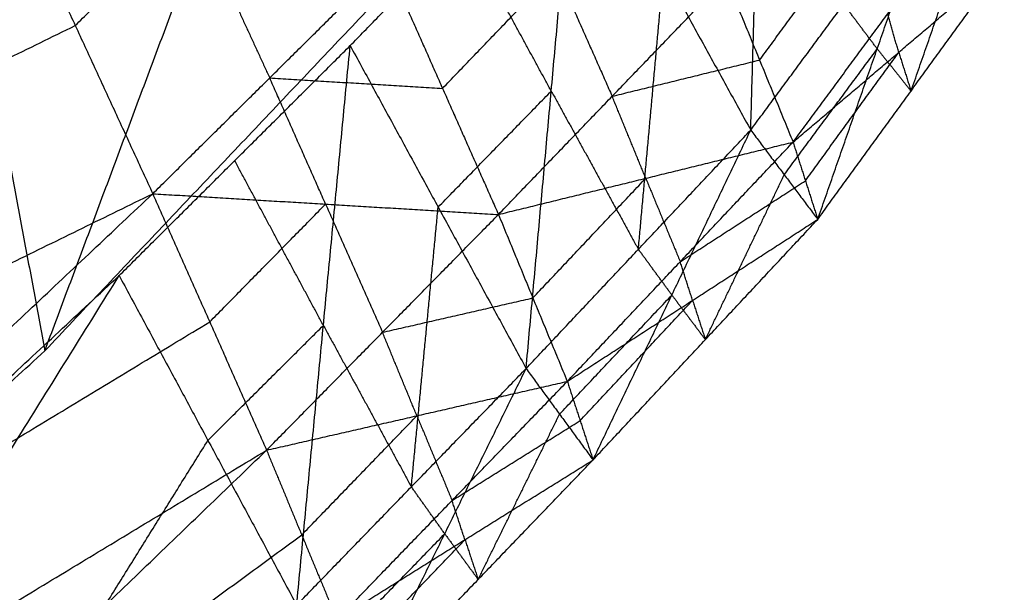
# Model space of a CAD drawing. Header units: millimetres. Extents: x -106 to 110, y -96 to 120.
# Tile 506 of 656: x 52.814 to 53.828, y -81.234 to -80.644. Entities that reach past the tile are written whole.
import ezdxf

# ---------------------------------------------------------------- set-up
doc = ezdxf.new("R2010")
doc.units = ezdxf.units.MM
doc.header["$MEASUREMENT"] = 0
doc.layers.add('Default', color=7, linetype='Continuous', true_color=0x000000)

msp = doc.modelspace()

# ---------------------------------------------------------------- linework, layer by layer
at = {"layer": 'Default'}
for points in [[(52.6617, -80.0345, 12.3783), (52.7508, -80.5098, 12.2585), (52.8399, -80.9852, 12.1387)], [(52.8399, -80.9852, 12.1387), (53.2948, -80.5051, 12.4149), (53.7496, -80.0251, 12.691)], [(52.8399, -80.9852, 12.1387), (53.0189, -80.5071, 12.335), (53.1979, -80.0291, 12.5313)], [(53.5668, -80.7581, 12.6334), (53.575, -80.4709, 12.6229), (53.5833, -80.1836, 12.6123)], [(53.1543, -80.6712, 12.3102), (53.2708, -80.5518, 12.3767), (53.3872, -80.4324, 12.4432)], [(53.3355, -81.0036, 12.5075), (53.3614, -80.718, 12.4753), (53.3872, -80.4324, 12.4432)], [(53.3872, -80.4324, 12.4432), (53.477, -80.5953, 12.5383), (53.5668, -80.7581, 12.6334)], [(52.7913, -80.4774, 13.4033), (52.8712, -80.6505, 13.3243), (52.951, -80.8236, 13.2453)], [(53.5668, -80.7581, 12.6334), (53.6625, -80.6285, 12.7172), (53.7583, -80.4989, 12.8011)], [(53.6358, -80.85, 12.9006), (53.6971, -80.6745, 12.8509), (53.7583, -80.4989, 12.8011)], [(53.6104, -80.7705, 13.0575), (53.7079, -80.6385, 13.1241), (53.8054, -80.5065, 13.1907)], [(52.8712, -80.6505, 13.3243), (52.9314, -80.5909, 13.3392), (52.9916, -80.5313, 13.3541)], [(52.9916, -80.5313, 13.3541), (53.0315, -80.6179, 13.3145), (53.0714, -80.7044, 13.275)], [(53.7319, -80.7179, 12.9754), (53.7625, -80.6301, 12.9505), (53.7931, -80.5423, 12.9257)], [(53.3614, -80.718, 12.4753), (53.3161, -80.6349, 12.426), (53.2708, -80.5518, 12.3767)], [(53.5759, -80.686, 13.1372), (53.6246, -80.62, 13.1706), (53.6734, -80.554, 13.2039)], [(52.951, -80.8236, 13.2453), (53.0714, -80.7044, 13.275), (53.1918, -80.5853, 13.3048)], [(53.1918, -80.5853, 13.3048), (53.2494, -80.7152, 13.2218), (53.307, -80.845, 13.1387)], [(53.6104, -80.7705, 13.0575), (53.7192, -80.6781, 13.0539), (53.8279, -80.5857, 13.0502)], [(53.6358, -80.85, 12.9006), (53.7319, -80.7179, 12.9754), (53.8279, -80.5857, 13.0502)], [(53.2494, -80.7152, 13.2218), (53.308, -80.6543, 13.2413), (53.3665, -80.5934, 13.2609)], [(53.307, -80.845, 13.1387), (53.4241, -80.7233, 13.1779), (53.5413, -80.6016, 13.217)], [(53.3665, -80.5934, 13.2609), (53.3953, -80.6584, 13.2194), (53.4241, -80.7233, 13.1779)], [(53.4511, -80.8808, 12.5704), (53.4641, -80.7381, 12.5544), (53.477, -80.5953, 12.5383)], [(53.5413, -80.6016, 13.217), (53.5759, -80.686, 13.1372), (53.6104, -80.7705, 13.0575)], [(53.6971, -80.6745, 12.8509), (53.6798, -80.6515, 12.7841), (53.6625, -80.6285, 12.7172)], [(53.7192, -80.6781, 13.0539), (53.7136, -80.6583, 13.089), (53.7079, -80.6385, 13.1241)], [(52.2919, -80.9338, 13.3279), (52.5816, -80.7921, 13.3261), (52.8712, -80.6505, 13.3243)], [(52.9164, -80.9079, 12.1817), (53.0354, -80.7896, 12.2459), (53.1543, -80.6712, 12.3102)], [(53.0992, -81.2471, 12.3855), (53.1267, -80.9592, 12.3479), (53.1543, -80.6712, 12.3102)], [(53.1543, -80.6712, 12.3102), (53.2449, -80.8374, 12.4088), (53.3355, -81.0036, 12.5075)], [(53.6013, -80.8041, 12.767), (53.6492, -80.7393, 12.8089), (53.6971, -80.6745, 12.8509)], [(53.6231, -80.8103, 12.9791), (53.6712, -80.7442, 13.0165), (53.7192, -80.6781, 13.0539)], [(53.6971, -80.6745, 12.8509), (53.7145, -80.6962, 12.9131), (53.7319, -80.7179, 12.9754)], [(53.7192, -80.6781, 13.0539), (53.7255, -80.698, 13.0146), (53.7319, -80.7179, 12.9754)], [(53.4241, -80.7233, 13.1779), (53.5, -80.7047, 13.1576), (53.5759, -80.686, 13.1372)], [(53.0714, -80.7044, 13.275), (53.1604, -80.7098, 13.2484), (53.2494, -80.7152, 13.2218)], [(53.129, -80.8343, 13.192), (53.1002, -80.7694, 13.2335), (53.0714, -80.7044, 13.275)], [(53.2449, -80.8374, 12.4088), (53.3031, -80.7777, 12.4421), (53.3614, -80.718, 12.4753)], [(53.3614, -80.718, 12.4753), (53.4063, -80.7994, 12.5229), (53.4511, -80.8808, 12.5704)], [(53.4587, -80.8077, 13.0981), (53.4414, -80.7655, 13.138), (53.4241, -80.7233, 13.1779)], [(53.3355, -81.0036, 12.5075), (53.4511, -80.8808, 12.5704), (53.5668, -80.7581, 12.6334)], [(53.4044, -81.0976, 12.7928), (53.4856, -80.9279, 12.7131), (53.5668, -80.7581, 12.6334)], [(53.5668, -80.7581, 12.6334), (53.6013, -80.8041, 12.767), (53.6358, -80.85, 12.9006)], [(53.307, -80.845, 13.1387), (53.4587, -80.8077, 13.0981), (53.6104, -80.7705, 13.0575)], [(53.3779, -81.0168, 12.9633), (53.4942, -80.8936, 13.0104), (53.6104, -80.7705, 13.0575)], [(53.6104, -80.7705, 13.0575), (53.6231, -80.8103, 12.9791), (53.6358, -80.85, 12.9006)], [(53.1267, -80.9592, 12.3479), (53.081, -80.8744, 12.2969), (53.0354, -80.7896, 12.2459)], [(53.5201, -80.9738, 12.8467), (53.5607, -80.889, 12.8069), (53.6013, -80.8041, 12.767)], [(53.3424, -80.9309, 13.051), (53.4006, -80.8693, 13.0746), (53.4587, -80.8077, 13.0981)], [(53.4587, -80.8077, 13.0981), (53.4764, -80.8507, 13.0542), (53.4942, -80.8936, 13.0104)], [(53.4942, -80.8936, 13.0104), (53.5587, -80.8519, 12.9947), (53.6231, -80.8103, 12.9791)], [(51.7926, -81.3902, 13.2524), (52.3718, -81.1069, 13.2488), (52.951, -80.8236, 13.2453)], [(51.9585, -81.7584, 13.0301), (52.4548, -81.291, 13.1377), (52.951, -80.8236, 13.2453)], [(52.951, -80.8236, 13.2453), (53.0096, -80.9556, 13.1538), (53.0682, -81.0876, 13.0623)], [(52.951, -80.8236, 13.2453), (53.129, -80.8343, 13.192), (53.307, -80.845, 13.1387)], [(53.0096, -80.9556, 13.1538), (53.0693, -80.895, 13.1729), (53.129, -80.8343, 13.192)], [(53.129, -80.8343, 13.192), (53.1583, -80.9003, 13.1463), (53.1876, -80.9663, 13.1005)], [(53.0682, -81.0876, 13.0623), (53.1876, -80.9663, 13.1005), (53.307, -80.845, 13.1387)], [(53.2173, -81.1253, 12.4465), (53.2311, -80.9814, 12.4277), (53.2449, -80.8374, 12.4088)], [(53.307, -80.845, 13.1387), (53.3424, -80.9309, 13.051), (53.3779, -81.0168, 12.9633)], [(53.3779, -81.0168, 12.9633), (53.5069, -80.9334, 12.932), (53.6358, -80.85, 12.9006)], [(53.4044, -81.0976, 12.7928), (53.5201, -80.9738, 12.8467), (53.6358, -80.85, 12.9006)], [(53.4856, -80.9279, 12.7131), (53.4684, -80.9044, 12.6418), (53.4511, -80.8808, 12.5704)], [(53.5069, -80.9334, 12.932), (53.5005, -80.9135, 12.9712), (53.4942, -80.8936, 13.0104)], [(51.9231, -81.8317, 11.7092), (52.4198, -81.3698, 11.9455), (52.9164, -80.9079, 12.1817)], [(52.1125, -82.1987, 11.9367), (52.5145, -81.5533, 12.0592), (52.9164, -80.9079, 12.1817)], [(52.9164, -80.9079, 12.1817), (53.0078, -81.0775, 12.2836), (53.0992, -81.2471, 12.3855)], [(53.1876, -80.9663, 13.1005), (53.265, -80.9486, 13.0758), (53.3424, -80.9309, 13.051)], [(53.3699, -81.0506, 12.6501), (53.4277, -80.9892, 12.6816), (53.4856, -80.9279, 12.7131)], [(53.3911, -81.0572, 12.878), (53.449, -80.9953, 12.905), (53.5069, -80.9334, 12.932)], [(53.4856, -80.9279, 12.7131), (53.5028, -80.9508, 12.7799), (53.5201, -80.9738, 12.8467)], [(53.5069, -80.9334, 12.932), (53.5135, -80.9536, 12.8893), (53.5201, -80.9738, 12.8467)], [(52.4548, -81.291, 13.1377), (52.7322, -81.1233, 13.1457), (53.0096, -80.9556, 13.1538)], [(53.0078, -81.0775, 12.2836), (53.0673, -81.0183, 12.3157), (53.1267, -80.9592, 12.3479)], [(53.1267, -80.9592, 12.3479), (53.172, -81.0423, 12.3972), (53.2173, -81.1253, 12.4465)], [(53.223, -81.0522, 13.0128), (53.2053, -81.0093, 13.0567), (53.1876, -80.9663, 13.1005)], [(51.8377, -81.9065, 11.6733), (52.3388, -81.4458, 11.906), (52.8399, -80.9852, 12.1387)], [(53.0992, -81.2471, 12.3855), (53.2173, -81.1253, 12.4465), (53.3355, -81.0036, 12.5075)], [(53.1679, -81.3438, 12.6879), (53.2517, -81.1737, 12.5977), (53.3355, -81.0036, 12.5075)], [(53.3355, -81.0036, 12.5075), (53.3699, -81.0506, 12.6501), (53.4044, -81.0976, 12.7928)], [(53.0682, -81.0876, 13.0623), (53.223, -81.0522, 13.0128), (53.3779, -81.0168, 12.9633)], [(53.1406, -81.2621, 12.8714), (53.2592, -81.1394, 12.9174), (53.3779, -81.0168, 12.9633)], [(53.3779, -81.0168, 12.9633), (53.3911, -81.0572, 12.878), (53.4044, -81.0976, 12.7928)], [(53.1044, -81.1749, 12.9669), (53.1637, -81.1135, 12.9898), (53.223, -81.0522, 13.0128)], [(53.223, -81.0522, 13.0128), (53.2411, -81.0958, 12.9651), (53.2592, -81.1394, 12.9174)], [(53.2592, -81.1394, 12.9174), (53.3252, -81.0983, 12.8977), (53.3911, -81.0572, 12.878)], [(53.2861, -81.2207, 12.7403), (53.328, -81.1356, 12.6952), (53.3699, -81.0506, 12.6501)], [(52.6058, -81.7229, 12.1611), (52.8068, -81.4002, 12.2224), (53.0078, -81.0775, 12.2836)], [(51.9585, -81.7584, 13.0301), (52.5134, -81.423, 13.0462), (53.0682, -81.0876, 13.0623)], [(52.0802, -82.0383, 12.7841), (52.5742, -81.563, 12.9232), (53.0682, -81.0876, 13.0623)], [(53.0682, -81.0876, 13.0623), (53.1044, -81.1749, 12.9669), (53.1406, -81.2621, 12.8714)], [(53.1406, -81.2621, 12.8714), (53.2725, -81.1798, 12.8321), (53.4044, -81.0976, 12.7928)], [(53.1679, -81.3438, 12.6879), (53.2861, -81.2207, 12.7403), (53.4044, -81.0976, 12.7928)], [(53.2517, -81.1737, 12.5977), (53.2345, -81.1495, 12.5221), (53.2173, -81.1253, 12.4465)], [(53.2725, -81.1798, 12.8321), (53.2658, -81.1596, 12.8747), (53.2592, -81.1394, 12.9174)], [(52.5742, -81.563, 12.9232), (52.8393, -81.3689, 12.945), (53.1044, -81.1749, 12.9669)], [(53.1335, -81.2955, 12.5367), (53.1926, -81.2346, 12.5672), (53.2517, -81.1737, 12.5977)], [(53.1542, -81.3029, 12.7797), (53.2133, -81.2414, 12.8059), (53.2725, -81.1798, 12.8321)], [(53.2517, -81.1737, 12.5977), (53.2689, -81.1972, 12.669), (53.2861, -81.2207, 12.7403)], [(53.2725, -81.1798, 12.8321), (53.2793, -81.2003, 12.7862), (53.2861, -81.2207, 12.7403)]]:
    msp.add_open_spline(points, degree=2, dxfattribs=at)

doc.saveas('drawing.dxf')
